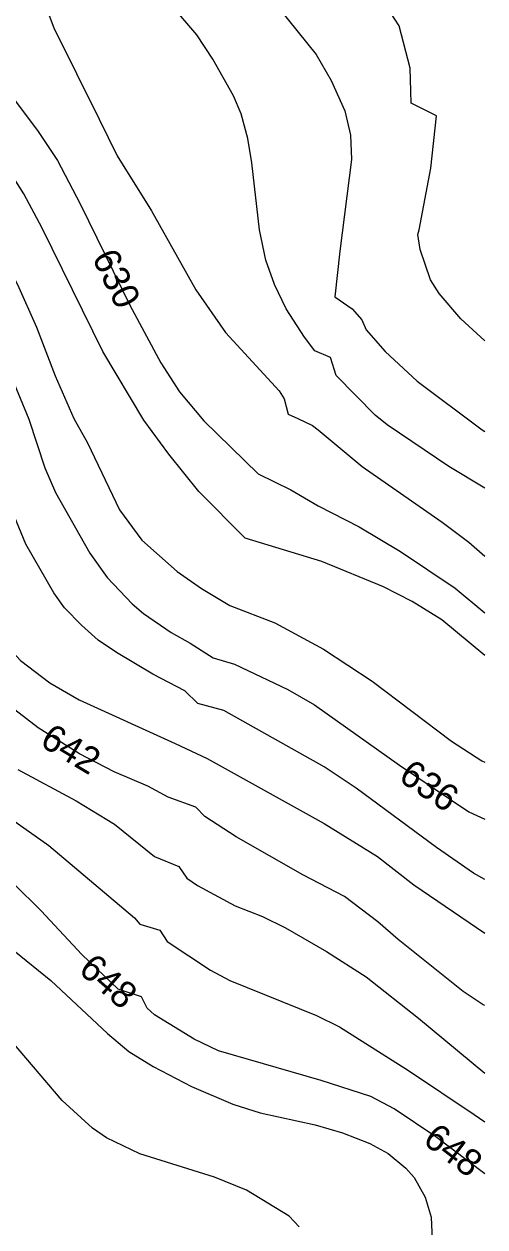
# Model space of a CAD drawing. Extents: x -709584 to -702006, y -1161789 to -1157496.
# Drawn here: x -705023.7 to -704851.2, y -1161211.9 to -1160761.6 of the extents above; entities that cross this region are included whole.
import ezdxf

# ---------------------------------------------------------------- set-up
doc = ezdxf.new("R2010")
doc.units = 0
for name, color, linetype in [('120_vrstevnice hlavní', 7, 'Continuous'), ('121_vrstevnice hlavní_popis', 7, 'Continuous'), ('122_vrstevnice základní', 7, 'Continuous')]:
    doc.layers.add(name, color=color, linetype=linetype)

msp = doc.modelspace()

# ---------------------------------------------------------------- linework, layer by layer
at = {"layer": '120_vrstevnice hlavní'}
for points in [[(-705058.94, -1160747.67), (-705018.33, -1160801.82), (-705011.2, -1160812.65), (-705002.65, -1160828.89), (-704984.13, -1160866.79), (-704972.45, -1160888.45), (-704965.46, -1160899.28), (-704956.34, -1160910.11), (-704936.02, -1160929.96), (-704923.85, -1160935.9), (-704913.59, -1160941.89), (-704898.21, -1160949.87), (-704882.82, -1160958.99), (-704862.3, -1160972.81), (-704851.18, -1160981.96)], [(-705123.2, -1160797.68), (-705103.82, -1160817.78), (-705087.15, -1160839.58), (-705073.33, -1160862.52), (-705063.36, -1160883.89), (-705058.51, -1160896.72), (-705052.67, -1160918.09), (-705048.11, -1160943.74), (-705042.7, -1160969.39), (-705038.71, -1160982.21), (-705033.43, -1160990.76), (-705025.03, -1160999.88), (-705014.05, -1161008.15), (-705003.08, -1161014.56), (-704967.17, -1161030.95), (-704955.2, -1161036.5), (-704911.32, -1161060.87), (-704891.37, -1161073.27), (-704877.83, -1161083.81), (-704851.18, -1161101.94)], [(-705053.81, -1161088.37), (-705041.41, -1161097.21), (-705013.63, -1161119.58), (-704992.39, -1161139.53), (-704984.41, -1161146.22), (-704975.3, -1161151.78), (-704961.05, -1161159.33), (-704945.51, -1161165.89), (-704935.25, -1161169.17), (-704914.73, -1161173.73), (-704904.48, -1161176.72), (-704894.22, -1161180.71), (-704887.38, -1161184.41), (-704880.82, -1161189.83), (-704877.69, -1161193.39), (-704873.55, -1161200.8), (-704871.27, -1161208.21), (-704870.85, -1161219.32)]]:
    msp.add_lwpolyline(points, dxfattribs=at)
at = {"layer": '122_vrstevnice základní'}
for points in [[(-704969.31, -1160672.72), (-704965.6, -1160688.68), (-704961.33, -1160702.36), (-704954.92, -1160718.31), (-704945.37, -1160734.27), (-704914.31, -1160773.03), (-704908.75, -1160782.72), (-704903.62, -1160794.12), (-704901.48, -1160803.24), (-704901.06, -1160812.36), (-704905.47, -1160846.56), (-704907.33, -1160863.66), (-704900.91, -1160868.22), (-704897.21, -1160872.35), (-704895.64, -1160876.05), (-704888.52, -1160884.18), (-704876.55, -1160895.29), (-704852.18, -1160913.53), (-704851.18, -1160914.12)], [(-704851.18, -1160997.97), (-704867.28, -1160984.64), (-704878.4, -1160977.8), (-704889.09, -1160972.24), (-704912.17, -1160962.83), (-704940.95, -1160954), (-704958.2, -1160936.61), (-704969.45, -1160922.65), (-704978.86, -1160909.83), (-704994.25, -1160884.18), (-705016.9, -1160838.01), (-705023.74, -1160825.19), (-705031.87, -1160812.36), (-705044.69, -1160794.41), (-705088.44, -1160740.54)], [(-705103.68, -1160750.52), (-705092.85, -1160764.2), (-705074.9, -1160783.29), (-705064.92, -1160795.26), (-705053.52, -1160811.22), (-705033.29, -1160845.42), (-705026.17, -1160859.1), (-705019.04, -1160875.06), (-705012.06, -1160893.3), (-705005.08, -1160909.26), (-704999.95, -1160918.38), (-704987.98, -1160943.46), (-704979.57, -1160954.86), (-704966.32, -1160966.54), (-704957.2, -1160972.95), (-704946.65, -1160979.22), (-704929.84, -1160985.78), (-704911.6, -1160995.61), (-704893.36, -1161007.58), (-704863.72, -1161030.09), (-704852.32, -1161037.36), (-704851.18, -1161037.9)], [(-704851.18, -1160935.32), (-704864.72, -1160927.21), (-704887.8, -1160911.68), (-704892.22, -1160907.97), (-704906.9, -1160893.15), (-704909.04, -1160886.46), (-704914.88, -1160883.89), (-704918.73, -1160878.76), (-704925.56, -1160868.22), (-704929.98, -1160859.1), (-704933.12, -1160849.98), (-704935.54, -1160838.58), (-704938.39, -1160813.5), (-704939.96, -1160804.38), (-704942.38, -1160795.26), (-704945.23, -1160788.42), (-704953.07, -1160774.74), (-704959.05, -1160765.62), (-704972.59, -1160749.66)], [(-705016.76, -1160751.66), (-705012.49, -1160763.06), (-704995.53, -1160797.26), (-704988.83, -1160810.94), (-704976.01, -1160831.46), (-704959.33, -1160861.09), (-704948.22, -1160877.05), (-704928.13, -1160898.85), (-704926.28, -1160901.85), (-704924.85, -1160907.69), (-704921.15, -1160909.26), (-704915.73, -1160911.82), (-704913.59, -1160913.53), (-704897.07, -1160927.21), (-704867.14, -1160948.02), (-704857.17, -1160955.57), (-704851.18, -1160960.79)], [(-704851.18, -1160880.13), (-704860.16, -1160871.92), (-704868.28, -1160862.52), (-704871.56, -1160857.39), (-704875.41, -1160845.99), (-704876.26, -1160840.43), (-704875.83, -1160838.58), (-704871.42, -1160815.5), (-704869.28, -1160795.91), (-704878.83, -1160791.27), (-704878.97, -1160786.71), (-704879.11, -1160778.16), (-704883.24, -1160762.2), (-704888.09, -1160754.79)], [(-704851.18, -1161081.84), (-704855.46, -1161079.4), (-704869.28, -1161069.85), (-704899.35, -1161047.62), (-704911.32, -1161039.64), (-704948.93, -1161018.55), (-704958.62, -1161015.98), (-704963.47, -1161011.14), (-704975.44, -1161005.01), (-704989.12, -1160996.89), (-704995.96, -1160992.19), (-705002.23, -1160986.63), (-705008.5, -1160980.08), (-705012.49, -1160974.52), (-705023.03, -1160956.28), (-705033.01, -1160932.34), (-705050.25, -1160882.47), (-705054.95, -1160870.5), (-705065.35, -1160849.98), (-705074.76, -1160834.02), (-705081.59, -1160823.62)], [(-705126.05, -1160876.48), (-705124.2, -1160884.46), (-705117.36, -1160906.41), (-705104.82, -1160960.27), (-705101.83, -1160976.23), (-705099.55, -1160984.21), (-705093, -1161000.17), (-705086.87, -1161010.14), (-705080.88, -1161017.84), (-705071.91, -1161025.82), (-705040.98, -1161049.9), (-705025.88, -1161061.01), (-705014.34, -1161069.14), (-704982.28, -1161096.21), (-704980.28, -1161098.49), (-704972.87, -1161100.77), (-704970.17, -1161105.04), (-704953.92, -1161115.73), (-704946.65, -1161119.58), (-704914.17, -1161132.69), (-704905.62, -1161136.96), (-704879.82, -1161153.35), (-704855.17, -1161169.74), (-704851.18, -1161172.59)], [(-705027.45, -1160895.86), (-705021.89, -1160909.54), (-705015.91, -1160927.78), (-705011.92, -1160936.9), (-704999.09, -1160959.7), (-704992.54, -1160968.82), (-704983.27, -1160978.65), (-704979, -1160982.21), (-704968.6, -1160989.34), (-704961.47, -1160993.33), (-704952.92, -1160998.89), (-704944.94, -1161001.17), (-704925, -1161010.71), (-704915.02, -1161016.41), (-704883.1, -1161039.07), (-704857.17, -1161056.45), (-704851.18, -1161059.23)], [(-704851.18, -1161129.05), (-704851.89, -1161128.7), (-704859.3, -1161123.71), (-704883.67, -1161104.33), (-704891.22, -1161097.63), (-704903.76, -1161088.23), (-704919.3, -1161080.11), (-704944.23, -1161065.86), (-704956.06, -1161058.3), (-704959.4, -1161054.71), (-704969.74, -1161051.04), (-704977.29, -1161046.91), (-704989.97, -1161041.49), (-705002.94, -1161034.79), (-705018.33, -1161025.1), (-705031.44, -1161014.99)], [(-705026.02, -1161040.64), (-705004.22, -1161052.32), (-704989.83, -1161061.16), (-704974.83, -1161073.16), (-704965.75, -1161076.97), (-704962.76, -1161081.39), (-704958.77, -1161084.1), (-704944.66, -1161091.65), (-704934.4, -1161095.64), (-704925.85, -1161099.91), (-704910.46, -1161108.75), (-704895.64, -1161118.29), (-704875.98, -1161133.68), (-704851.18, -1161154.29)], [(-704974.87, -1161132.54), (-704977.57, -1161129.98), (-704979.71, -1161125.71), (-704988.4, -1161122.86), (-705002.08, -1161109.89), (-705017.33, -1161093.5), (-705027.59, -1161083.38)], [(-704851.18, -1161192.04), (-704869.56, -1161178.14), (-704885.1, -1161167.74), (-704893.93, -1161163.04), (-704912.46, -1161157.05), (-704950.93, -1161145.94), (-704960.05, -1161141.66), (-704974.87, -1161132.54)], [(-704920.72, -1161211.91), (-704924.43, -1161207.92), (-704940.38, -1161198.09), (-704952.35, -1161193.25), (-704980.28, -1161184.55), (-704992.82, -1161178.57), (-704998.09, -1161174.87), (-705009.35, -1161164.61), (-705028.73, -1161141.81)]]:
    msp.add_lwpolyline(points, dxfattribs=at)

# ---------------------------------------------------------------- texts
at = {"layer": '121_vrstevnice hlavní_popis'}
for s, rotation, p in [('630', 295.9971, (-704998.42, -1160848.98)), ('642', 329.1372, (-705018.21, -1161031.5)), ('636', 326.0428, (-704883.99, -1161044.56)), ('648', 318.9769, (-705003.74, -1161116.31)), ('648', 322.7828, (-704874.87, -1161180.3))]:
    msp.add_text(s, height=10, rotation=rotation, dxfattribs=at).set_placement(p)

doc.saveas('drawing.dxf')
